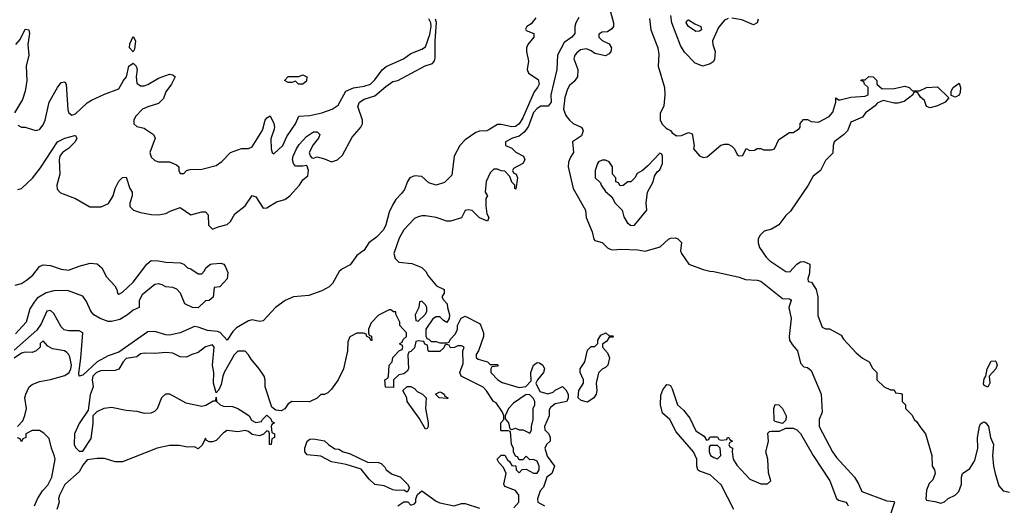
# Model space of a CAD drawing. Header units: inches. Extents: x 2380249 to 2585472, y 382747 to 546448.
# Tile 417 of 626: x 2493340 to 2498801, y 487913 to 490607. Entities that reach past the tile are written whole.
import ezdxf

# ---------------------------------------------------------------- set-up
doc = ezdxf.new("R2010")
doc.units = ezdxf.units.IN
doc.header["$MEASUREMENT"] = 0
doc.layers.add('C4498', color=7, linetype='Continuous')
doc.layers.add('C4499', color=7, linetype='Continuous')

msp = doc.modelspace()

# ---------------------------------------------------------------- linework, layer by layer
at = {"layer": 'C4498', "color": 4}
for points, elevation in [([(2495947.5, 490000), (2495930.3, 489989.7), (2495890, 489987.8), (2495870, 489980.5), (2495810, 489939.7), (2495781.3, 489910), (2495750.6, 489850), (2495736, 489744), (2495695.3, 489704.7), (2495650, 489689), (2495610, 489702), (2495570, 489738), (2495530, 489740.7), (2495503, 489730), (2495490.6, 489710), (2495474, 489666), (2495457.7, 489642.3), (2495426, 489610), (2495410, 489581.2), (2495390, 489539.3), (2495371.7, 489470), (2495358, 489442), (2495318.9, 489401), (2495276.5, 489370), (2495251, 489329), (2495210, 489299.3), (2495173.5, 489246.5), (2495130, 489224.8), (2495112.2, 489210), (2495075.9, 489144.1), (2495055.7, 489124.3), (2495016.5, 489103.5), (2494943.6, 489076.4), (2494858.8, 489070), (2494811.7, 489050), (2494758.7, 489010), (2494690, 488936), (2494670, 488932.3), (2494630, 488941.3), (2494610, 488936.4), (2494543.1, 488896.9), (2494522, 488878), (2494490, 488829.3), (2494451.1, 488871.1), (2494438, 488878), (2494382.5, 488882.5), (2494330, 488902), (2494310, 488904.7), (2494230, 488869.2), (2494170, 488857.2), (2494150, 488859), (2494090, 488877.2), (2494050, 488876.2), (2493890, 488762.6), (2493830, 488742.4), (2493770, 488708.4), (2493690, 488635.6), (2493670, 488629.3), (2493667.2, 488647.2), (2493679.8, 488730), (2493689.5, 488869.5), (2493670, 488880.7), (2493610, 488882), (2493587, 488887), (2493570, 488902.7), (2493530, 488978), (2493510, 488994.5), (2493490.5, 488989.5), (2493460, 488920), (2493435, 488884.9), (2493310, 488773)], 24), ([(2493330, 489666), (2493350, 489670.8), (2493411.9, 489728.1), (2493455.3, 489784.7), (2493549.6, 489930.4), (2493589.6, 489950.4), (2493645.4, 489965.4), (2493650, 489964.7), (2493656.3, 489950), (2493647.3, 489930), (2493610, 489892.3), (2493577.3, 489870), (2493563, 489850), (2493558.4, 489830), (2493562, 489750), (2493546.8, 489690), (2493547.3, 489667.3), (2493566.4, 489646.4), (2493650, 489616), (2493728.2, 489568.2), (2493791.7, 489568.3), (2493831.9, 489588.1), (2493859, 489630), (2493869.3, 489670.7), (2493890, 489712), (2493910, 489732), (2493930, 489734), (2493950.9, 489670.9), (2493964.7, 489650), (2493964.7, 489630), (2493951.3, 489590), (2493951.6, 489571.6), (2493971.1, 489551.1), (2494010, 489538), (2494070, 489526), (2494110, 489524.7), (2494150, 489532), (2494174.6, 489545.4), (2494230, 489564.7), (2494290, 489524.9), (2494350, 489541), (2494370, 489542), (2494384.7, 489524.7), (2494387.5, 489467.5), (2494410, 489444.7), (2494441.2, 489458.8), (2494490, 489471), (2494510, 489486.8), (2494534, 489530), (2494590, 489574.8), (2494630, 489631), (2494650, 489624.7), (2494690, 489561), (2494710, 489564), (2494763.5, 489596.5), (2494810.8, 489609.2), (2494838.4, 489630), (2494892.7, 489690), (2494910, 489718), (2494939, 489741), (2494942, 489770), (2494934.6, 489794.6), (2494930, 489798), (2494910, 489794), (2494870, 489795.3), (2494859, 489810), (2494854, 489830), (2494857.2, 489850), (2494875.1, 489890), (2494890, 489914), (2494930, 489958.8), (2494970, 489984.7), (2494990, 489984.7), (2495004.7, 489970), (2494998, 489950), (2494967.5, 489912.5), (2494946, 489870), (2494951.1, 489851.1), (2494961, 489841), (2494970, 489838), (2494990, 489846), (2495030, 489836), (2495070, 489819.1), (2495102.7, 489830), (2495130, 489856.3), (2495184.1, 489955.9), (2495222.9, 490000)], 24), ([(2493404.8, 490000), (2493430, 489992), (2493450, 489998), (2493451.5, 490000)], 28), ([(2494037, 490000), (2494082, 489970), (2494091.3, 489950), (2494061, 489870), (2494070, 489844.7), (2494090, 489826), (2494110, 489818), (2494170, 489818.8), (2494210, 489802), (2494222, 489790), (2494222, 489770), (2494230, 489754), (2494250, 489754), (2494266, 489770), (2494284.7, 489775.3), (2494350, 489777.3), (2494430, 489798), (2494460.4, 489819.6), (2494509.1, 489870.9), (2494570, 489892), (2494610, 489892), (2494630, 489902), (2494685.2, 489990), (2494688, 490000)], 28), ([(2494750.8, 490000), (2494733.7, 489946.3), (2494734, 489890), (2494741, 489870), (2494750, 489862.8), (2494799.3, 489910), (2494821.5, 489958.5), (2494849.2, 490000)], 28), ([(2496150.4, 490000), (2496137.8, 489982.3), (2496110, 489960.9), (2496074, 489950), (2496034, 489930), (2496034, 489910), (2496070, 489894), (2496091.6, 489871.6), (2496134, 489850), (2496142, 489830), (2496130, 489808.7), (2496078, 489782), (2496074, 489770), (2496078, 489758), (2496094, 489750), (2496102, 489730), (2496092.7, 489667.3), (2496086, 489670), (2496086, 489690), (2496070, 489706), (2496058, 489738), (2496030, 489766), (2496010, 489768), (2495990, 489778), (2495970, 489778), (2495950, 489758), (2495926.8, 489710), (2495922, 489650), (2495934, 489630), (2495924.7, 489615.3), (2495925.4, 489574.6), (2495931.3, 489530), (2495942, 489510), (2495934, 489490), (2495890, 489508.7), (2495850, 489548.7), (2495830, 489553.2), (2495811.3, 489548.7), (2495790, 489508.7), (2495730, 489489), (2495710, 489489), (2495649.4, 489509.4), (2495590, 489519.3), (2495570, 489519.3), (2495550, 489513.2), (2495530, 489504), (2495470, 489442), (2495444.1, 489395.9), (2495416, 489310), (2495422, 489282), (2495442.8, 489262.8), (2495515.3, 489255.3), (2495570, 489232), (2495592, 489210), (2495605.4, 489185.4), (2495651.6, 489131.6), (2495694, 489110), (2495694, 489090), (2495682, 489070), (2495690, 489054), (2495711.6, 489031.6), (2495712, 489010), (2495724.7, 488970), (2495722, 488950), (2495710, 488928), (2495690, 488938), (2495670, 488958), (2495650, 488958), (2495631.6, 488948.4), (2495592, 488890), (2495592.7, 488852.7), (2495598, 488838), (2495610, 488834), (2495622, 488822), (2495650, 488822), (2495670, 488814), (2495710, 488814), (2495722, 488818), (2495727.3, 488832.7), (2495756.4, 488863.6), (2495768, 488890), (2495768.9, 488911.1), (2495788.4, 488951.6), (2495810, 488962), (2495890, 488922), (2495895.3, 488915.3), (2495912, 488870), (2495912, 488850), (2495884.7, 488770), (2495872, 488750), (2495872.7, 488732.7), (2495883.6, 488723.6), (2495934, 488710), (2495950, 488694), (2495990, 488694), (2495994, 488690), (2495990, 488686), (2495958, 488682), (2495954, 488670), (2495954, 488650), (2495992, 488610), (2496015.3, 488595.3), (2496110, 488566), (2496148, 488572), (2496176.4, 488603.6), (2496175.3, 488650), (2496189.1, 488690.9), (2496210, 488704.7), (2496223.6, 488703.6), (2496242, 488690), (2496251, 488670), (2496244.7, 488650), (2496212, 488610), (2496202, 488590), (2496225.4, 488545.4), (2496270, 488531.3), (2496299, 488541), (2496310, 488552), (2496350, 488572), (2496370, 488554), (2496382, 488530), (2496382, 488510), (2496374, 488490), (2496310, 488475.3), (2496283.5, 488456.5), (2496276.9, 488443.1), (2496276, 488410), (2496251.3, 488350), (2496252, 488332), (2496274, 488310), (2496282, 488290), (2496282, 488270), (2496262, 488250), (2496252, 488230), (2496266.4, 488186.4), (2496306, 488130), (2496291.3, 488090), (2496264.7, 488070), (2496245.4, 488014.6), (2496227.1, 487992.9), (2496212, 487950), (2496214, 487930), (2496251.1, 487911.1)], 28), ([(2496462.4, 490000), (2496464.7, 489990), (2496456.8, 489963.2), (2496406.8, 489930), (2496410.8, 489870), (2496394.8, 489845.2), (2496384, 489816), (2496382.8, 489790), (2496410.7, 489670), (2496478, 489550), (2496482, 489510), (2496516, 489430), (2496524.7, 489390), (2496530, 489382), (2496570, 489371.3), (2496600.7, 489340.7), (2496614.4, 489334.4), (2496630, 489330.8), (2496674, 489334), (2496769.3, 489330.7), (2496810, 489322.8), (2496893.2, 489346.8), (2496938, 489390), (2496950, 489396), (2496976.9, 489396.9), (2496991.1, 489391.1), (2497010.9, 489370.9), (2497005.4, 489325.4), (2497011.3, 489310), (2497051.3, 489251.3), (2497130, 489221), (2497168.4, 489211.6), (2497190, 489211), (2497330, 489178.8), (2497366.4, 489166.4), (2497430, 489162.8), (2497450, 489157.3), (2497570, 489061), (2497610, 489058.8), (2497614.6, 489054.6), (2497618.8, 489050), (2497606.8, 489010), (2497618.7, 488950), (2497608.7, 488850), (2497610.4, 488830), (2497625.1, 488805.1), (2497654.8, 488770), (2497670, 488702), (2497690, 488682), (2497710, 488678), (2497730, 488662), (2497786, 488530), (2497791, 488430), (2497774.8, 488390), (2497773.4, 488350), (2497848.2, 488210), (2497870, 488178.8), (2497971, 488070), (2497993.2, 488033.2), (2498010.7, 487990.7), (2498150, 487938.8), (2498190, 487934), (2498192, 487930), (2498171.3, 487870)], 32), ([(2496935.4, 490000), (2496950, 489992), (2496959.6, 489979.6), (2496983.6, 489963.6), (2497010, 489964.7), (2497050, 489982), (2497070, 489974), (2497081, 489910), (2497078, 489890), (2497110, 489852), (2497130, 489842), (2497153.6, 489846.4), (2497229.3, 489910.7), (2497250, 489916), (2497270, 489916), (2497290, 489904.7), (2497304.7, 489890), (2497319.6, 489859.6), (2497330, 489852), (2497350, 489854), (2497370, 489892), (2497390, 489882), (2497416.4, 489883.6), (2497430, 489892), (2497450, 489892), (2497464.7, 489884.7), (2497510, 489884.7), (2497526, 489890), (2497550, 489942), (2497610, 489982), (2497630, 489982), (2497660.4, 489999.6), (2497660.7, 490000)], 36), ([(2497935.2, 490000), (2497931.3, 489990), (2497910, 489968.7), (2497858, 489930), (2497851.3, 489910), (2497850, 489866), (2497810, 489826), (2497782, 489770), (2497741.4, 489738.6), (2497714, 489690), (2497615.2, 489544.8), (2497590, 489521.2), (2497550, 489469.2), (2497510, 489445.2), (2497470, 489433.2), (2497446, 489410), (2497436, 489390), (2497436, 489370), (2497443.5, 489343.5), (2497481, 489290), (2497501, 489270), (2497590, 489211), (2497612.5, 489207.5), (2497649.5, 489250.5), (2497670, 489264), (2497690, 489266), (2497722, 489250), (2497719.8, 489200.2), (2497712, 489170), (2497714, 489154), (2497731.1, 489151.1), (2497758, 489110), (2497766, 489070), (2497767.1, 488967.1), (2497790, 488902), (2497810, 488892), (2497831.6, 488891.6), (2497896.9, 488856.9), (2497910, 488834), (2497979.6, 488759.6), (2498014, 488730), (2498052, 488710), (2498070, 488674), (2498094, 488650), (2498094, 488610), (2498134, 488570), (2498170, 488554), (2498190, 488554), (2498198, 488538), (2498230, 488534), (2498234, 488530), (2498234, 488490), (2498254, 488470), (2498254, 488450), (2498290, 488414), (2498302, 488390), (2498316.9, 488376.9), (2498332, 488350), (2498364.7, 488310), (2498398.8, 488190), (2498401, 488130), (2498414, 488110), (2498418, 488090), (2498405.4, 488054.6), (2498385.2, 488034.8), (2498370, 487998), (2498366.8, 487950), (2498370, 487942), (2498415.3, 487935.3), (2498450, 487924.7), (2498470, 487932), (2498489.1, 487950.9), (2498528, 487970), (2498548.7, 487990), (2498564, 488030), (2498564, 488070), (2498569, 488090), (2498610, 488118), (2498638.6, 488161.4), (2498654, 488230), (2498653.2, 488290), (2498662.7, 488350), (2498670, 488364.7), (2498678, 488370), (2498690, 488376), (2498698, 488370), (2498714, 488350), (2498724.7, 488290), (2498742, 488250), (2498736, 488190), (2498741, 488130), (2498750.5, 488090), (2498770, 488022), (2498794.4, 487994.4), (2498830, 487985.5)], 36), ([(2493315.3, 489135.3), (2493350, 489143.8), (2493377.4, 489162.6), (2493412.3, 489190), (2493450, 489237.3), (2493470, 489246.4), (2493510, 489244.4), (2493570, 489222.4), (2493610, 489216.9), (2493670, 489240.3), (2493730, 489255.6), (2493770, 489252.7), (2493796.5, 489230), (2493821.1, 489181.1), (2493868, 489130), (2493878.8, 489110), (2493882, 489090), (2493890, 489084.7), (2493910, 489096), (2493968.6, 489151.4), (2494045.1, 489250), (2494070, 489271.5), (2494110, 489270.3), (2494150, 489261.6), (2494230, 489259.1), (2494250, 489250.7), (2494270, 489231), (2494290, 489224.7), (2494330, 489198), (2494350, 489198), (2494365.6, 489214.4), (2494373.2, 489230), (2494399, 489250), (2494410, 489253.4), (2494455.9, 489255.9), (2494472, 489250), (2494479.8, 489239.8), (2494494.4, 489205.6), (2494491.3, 489170), (2494450, 489126), (2494418, 489122), (2494412.7, 489067.3), (2494391.3, 489048.7), (2494370, 489048), (2494330.4, 489009.6), (2494298, 489010), (2494255.3, 489030), (2494232.7, 489090), (2494211.5, 489111.5), (2494190, 489122), (2494150, 489125.2), (2494130, 489137.2), (2494110, 489141.2), (2494090, 489139), (2494018.5, 489081.5), (2494002.8, 489050), (2494002, 489010), (2493970, 488995.3), (2493938, 488970), (2493895.2, 488944.8), (2493850, 488932.3), (2493830, 488932), (2493786, 488950), (2493752, 488970), (2493734, 488990), (2493710, 489044), (2493690, 489073.2), (2493604.6, 489104.6), (2493530, 489103.1), (2493487.3, 489092.7), (2493437.8, 489062.3), (2493419.6, 489040.4), (2493397, 489003), (2493376.5, 488930), (2493315.9, 488864.1)], 16), ([(2496080.2, 487899.8), (2496108, 487930), (2496108.7, 487970), (2496090, 487995.3), (2496030, 488018), (2496025.2, 488030), (2496038, 488090), (2496023.1, 488123.1), (2495998, 488150), (2495988.7, 488170), (2496010, 488191.3), (2496031.6, 488191.6), (2496044.7, 488164.7), (2496056.9, 488156.9), (2496070, 488134), (2496092.7, 488132.7), (2496094, 488110), (2496110, 488094), (2496127.3, 488112.7), (2496150, 488114), (2496190, 488092), (2496210, 488092), (2496222, 488110), (2496222, 488130), (2496210, 488158), (2496190, 488168), (2496170, 488166), (2496150, 488186), (2496130, 488166), (2496110, 488166), (2496102, 488182), (2496090, 488186), (2496078, 488210), (2496078, 488230), (2496068, 488250), (2496062, 488322), (2496050, 488326), (2496010, 488326), (2496008.9, 488328.9), (2496008.7, 488370), (2496026, 488390), (2496026, 488410), (2496018, 488430), (2495982, 488482), (2495968.7, 488490), (2495930, 488548), (2495910, 488568), (2495788, 488630), (2495782, 488650), (2495800.4, 488699.6), (2495798, 488770), (2495806, 488790), (2495790, 488798), (2495770, 488798), (2495751.6, 488788.4), (2495730, 488786), (2495722, 488802), (2495710, 488806), (2495698, 488802), (2495692.7, 488787.3), (2495670, 488766), (2495610, 488766), (2495606, 488770), (2495602, 488802), (2495588, 488808), (2495582, 488822), (2495550, 488826), (2495538, 488822), (2495530, 488786), (2495510, 488766), (2495498, 488762), (2495492.7, 488747.3), (2495496, 488670), (2495490, 488658), (2495470, 488642), (2495443.6, 488636.4), (2495414, 488610), (2495412.7, 488567.3), (2495368.4, 488568.4), (2495366, 488610), (2495382, 488618), (2495386, 488630), (2495388.4, 488691.6), (2495406, 488710), (2495410, 488734), (2495447.3, 488772.7), (2495462, 488778), (2495466, 488790), (2495462, 488802), (2495450, 488806), (2495448.4, 488811.6), (2495462, 488818), (2495467.3, 488832.7), (2495486, 488850), (2495486, 488870), (2495448, 488910), (2495448, 488930), (2495426, 488974), (2495426, 488986), (2495414, 488986), (2495398, 488998), (2495390, 488998), (2495330, 488968), (2495290, 488926), (2495274, 488890), (2495274, 488870), (2495278, 488858), (2495291.6, 488851.6), (2495292.7, 488827.3), (2495287.3, 488827.3), (2495282, 488842), (2495266, 488850), (2495262, 488862), (2495247.3, 488867.3), (2495210, 488868), (2495171.6, 488848.4), (2495159.6, 488820.4), (2495158, 488770), (2495136, 488670), (2495106, 488610), (2495070, 488558), (2495050, 488538), (2495030, 488528), (2495010, 488528), (2494990, 488508), (2494947.3, 488487.3), (2494850, 488488.7), (2494830, 488475.3), (2494810.8, 488449.2), (2494790, 488438), (2494760.4, 488440.4), (2494738, 488458), (2494702, 488570), (2494702, 488610), (2494695.3, 488630), (2494668.7, 488670), (2494623.2, 488723.2), (2494610, 488748), (2494590, 488768), (2494550, 488768), (2494530, 488748.7), (2494474.9, 488650), (2494466, 488630), (2494457.3, 488582.7), (2494445.4, 488554.6), (2494430, 488538), (2494415.1, 488590), (2494417, 488650), (2494409.3, 488690), (2494418, 488790), (2494410, 488804), (2494370, 488792), (2494330, 488761.2), (2494294, 488750), (2494265.4, 488734.6), (2494230, 488737.2), (2494190, 488757), (2494150, 488760.7), (2494090, 488755.1), (2494030, 488757.2), (2494010, 488752.7), (2493990, 488737.2), (2493930, 488727), (2493913, 488710), (2493890, 488669.3), (2493870, 488662), (2493790, 488658.7), (2493765.5, 488650), (2493746.4, 488630), (2493742, 488610), (2493746.8, 488570), (2493730, 488526), (2493719.6, 488440.4), (2493670, 488368), (2493644.7, 488310), (2493642, 488250), (2493650, 488234), (2493670, 488214), (2493690, 488214), (2493736.5, 488283.5), (2493748, 488368), (2493748, 488412), (2493770, 488434), (2493808.4, 488451.6), (2493850, 488458), (2493930, 488441), (2493990, 488434.8), (2494030, 488424), (2494070, 488426.8), (2494090, 488436), (2494104, 488450), (2494129.1, 488510.9), (2494150, 488532), (2494170, 488532), (2494261.4, 488481.4), (2494350, 488464), (2494371.9, 488468.1), (2494412.7, 488492.7), (2494427.3, 488492.7), (2494430, 488514), (2494431.3, 488490), (2494452, 488470), (2494470, 488462.8), (2494521, 488461), (2494550, 488451), (2494599.8, 488419.8), (2494612, 488410), (2494625.4, 488385.4), (2494650, 488372), (2494682, 488378), (2494686, 488390), (2494710, 488414), (2494732.7, 488392.7), (2494738, 488378), (2494754, 488370), (2494738, 488362), (2494734, 488350), (2494738, 488318), (2494754, 488310), (2494754, 488290), (2494738, 488282), (2494734, 488250), (2494726, 488250), (2494726, 488310), (2494722, 488322), (2494710, 488326), (2494692, 488308), (2494670, 488299), (2494630, 488305.2), (2494610, 488322), (2494590, 488328.7), (2494550, 488321.2), (2494491.1, 488328.9), (2494470, 488315.3), (2494430, 488273.2), (2494410, 488266), (2494390, 488266), (2494374.6, 488274.6), (2494370, 488286), (2494352.7, 488247.3), (2494330, 488226), (2494310, 488238), (2494270, 488235.3), (2494224.7, 488244.7), (2494170, 488245.2), (2494102, 488230), (2493910, 488155.3), (2493870, 488155.3), (2493810, 488173.2), (2493770, 488173.2), (2493714.8, 488165.2), (2493690, 488135.3), (2493670, 488099), (2493590, 488028), (2493561, 487970), (2493556, 487950), (2493558.8, 487930), (2493546, 487890)], 28), ([(2493328, 488350), (2493358, 488382), (2493369.3, 488410.7), (2493377.2, 488450), (2493369.3, 488510), (2493373.2, 488530), (2493393.2, 488570), (2493410, 488584), (2493450, 488600.7), (2493510, 488610.7), (2493590, 488634), (2493613.6, 488650), (2493624.5, 488670), (2493627, 488690), (2493617.2, 488737.2), (2493611.6, 488751.6), (2493601.5, 488761.5), (2493589.4, 488769.4), (2493521.2, 488781.2), (2493496.4, 488796.4), (2493470, 488826), (2493454, 488810), (2493454, 488790), (2493432, 488770), (2493410, 488761.2), (2493370, 488762), (2493350, 488756.9), (2493310, 488729.7)], 28), ([(2497301.2, 487890), (2497230, 488026), (2497170, 488082), (2497110, 488102), (2497102, 488110), (2497095.3, 488130), (2497095.3, 488170), (2497077.2, 488210), (2496981.6, 488321.6), (2496945.2, 488390), (2496904.8, 488424.8), (2496893.6, 488470), (2496896.1, 488523.9), (2496906.7, 488553.3), (2496923.6, 488576.4), (2496930, 488582.8), (2496941, 488581), (2496950, 488578), (2496958.7, 488558.7), (2496988.4, 488470), (2497020.9, 488440.9), (2497057.3, 488397.3), (2497090, 488327.3), (2497136, 488296), (2497150, 488274), (2497162, 488278), (2497166, 488290), (2497172.7, 488292.7), (2497210, 488294), (2497218, 488278), (2497230, 488274), (2497262, 488278), (2497266, 488290), (2497274, 488290), (2497278, 488278), (2497294, 488270), (2497278, 488262), (2497274, 488250), (2497278, 488238), (2497294, 488230), (2497292, 488210), (2497298, 488170), (2497316.9, 488136.9), (2497390, 488058), (2497450, 488032), (2497487.3, 488032.7), (2497506, 488050), (2497494, 488094), (2497489.2, 488170), (2497479, 488210), (2497492.5, 488267.5), (2497490, 488314), (2497498, 488322), (2497510, 488324.7), (2497554.6, 488325.4), (2497590, 488342), (2497630, 488342), (2497650, 488332), (2497670, 488312), (2497741, 488190), (2497834, 488050), (2497870, 487951.3), (2497882, 487942), (2497922, 487930), (2497930, 487922), (2497934.8, 487910)], 28), ([(2493422, 487910), (2493439, 487950), (2493466.3, 487993.7), (2493495.5, 488024.5), (2493519, 488070), (2493537.2, 488170), (2493533.2, 488186.8), (2493516, 488230), (2493503.1, 488283.1), (2493473.6, 488313.6), (2493450, 488328), (2493410, 488328), (2493374, 488310), (2493374, 488290), (2493358, 488282), (2493350, 488266), (2493342, 488282), (2493328.4, 488288.4)], 28), ([(2495438, 487910), (2495470, 487932), (2495492, 487932), (2495510, 487914), (2495530, 487922), (2495538, 487930), (2495538, 487950), (2495547.3, 487972.7), (2495570, 487994), (2495650, 487936), (2495670, 487926.8), (2495750, 487911), (2495790, 487922.8), (2495810, 487922.8), (2495890, 487898)], 28)]:
    msp.add_lwpolyline(points, dxfattribs=dict(at, elevation=elevation))
for points, elevation in [([(2496890, 489866), (2496823.6, 489796.4), (2496794, 489770), (2496765.4, 489754.6), (2496752, 489730), (2496730, 489708), (2496712.7, 489707.3), (2496687.3, 489687.3), (2496670, 489686), (2496662, 489702), (2496647.3, 489707.3), (2496646, 489730), (2496628, 489750), (2496628, 489790), (2496610, 489818), (2496590, 489828), (2496570, 489828), (2496550, 489818), (2496544.7, 489810), (2496531.3, 489770), (2496532, 489730), (2496562, 489702), (2496564.7, 489690), (2496590, 489654), (2496623.6, 489623.6), (2496642, 489590), (2496682, 489550), (2496690, 489514), (2496710, 489482), (2496730, 489466), (2496750, 489466.8), (2496818, 489550), (2496815.3, 489590), (2496822, 489650), (2496852.9, 489707.1), (2496860.4, 489739.6), (2496876.4, 489763.6), (2496890, 489774), (2496906, 489810), (2496906, 489850), (2496902, 489862)], 36), ([(2495570, 489046), (2495558, 489042), (2495554, 489010), (2495534, 488970), (2495538, 488938), (2495550, 488934), (2495590, 488974), (2495598, 488990), (2495598, 489010), (2495590, 489026)], 28), ([(2496610, 488854), (2496630, 488854), (2496634, 488850), (2496630, 488846), (2496610, 488846), (2496596.9, 488823.1), (2496572.7, 488807.3), (2496572, 488790), (2496599.8, 488759.8), (2496611.1, 488731.1), (2496602, 488690), (2496590, 488678), (2496570, 488668), (2496551.1, 488648.9), (2496538, 488590), (2496542, 488550), (2496538, 488530), (2496524.7, 488510), (2496490, 488485.2), (2496454.6, 488494.6), (2496438, 488510), (2496442, 488550), (2496468, 488590), (2496468, 488610), (2496448, 488650), (2496448, 488670), (2496475.3, 488710), (2496490, 488774), (2496510, 488794), (2496530, 488794), (2496546, 488810), (2496546, 488830), (2496563.1, 488856.9), (2496590.9, 488870.9)], 28), ([(2498710, 488568.7), (2498690, 488578), (2498686.3, 488586.3), (2498690, 488614), (2498698, 488630), (2498706, 488670), (2498727.5, 488712.5), (2498750, 488714.8), (2498756, 488710), (2498760.7, 488690), (2498753.4, 488670), (2498718, 488630), (2498721, 488590)], 36), ([(2495590, 488335.3), (2495556, 488396), (2495488.7, 488490), (2495488, 488510), (2495466, 488550), (2495488.4, 488571.6), (2495510, 488572), (2495530, 488562), (2495545.4, 488545.4), (2495574, 488530), (2495594, 488510), (2495590.8, 488450), (2495606, 488370), (2495604.7, 488350), (2495599.8, 488340.2)], 28), ([(2495710, 488506), (2495666, 488510), (2495646, 488530), (2495670, 488542), (2495679.6, 488539.6), (2495694, 488530), (2495698, 488518), (2495714, 488510), (2495714, 488506)], 28), ([(2496150, 488528), (2496079.6, 488480.4), (2496052, 488450), (2496032, 488410), (2496032.7, 488392.7), (2496052, 488370), (2496058, 488338), (2496070, 488334), (2496090, 488342), (2496110, 488332), (2496131.6, 488331.6), (2496170, 488314), (2496178, 488330), (2496178, 488350), (2496188.7, 488390), (2496188.7, 488450), (2496198, 488470), (2496198, 488490), (2496188.4, 488508.4), (2496170, 488526)], 28), ([(2497570, 488368), (2497530, 488378), (2497524, 488384), (2497522, 488450), (2497530, 488472), (2497550, 488471.3), (2497570, 488451), (2497590.8, 488410), (2497590, 488386)], 28), ([(2495490, 487986), (2495470, 487998), (2495430, 487995.3), (2495410, 487999), (2495362, 488022), (2495310, 488029.2), (2495278.6, 488058.6), (2495234, 488114), (2495150, 488139), (2495070, 488154), (2495010, 488185.2), (2494934, 488194), (2494922, 488210), (2494922, 488230), (2494935.3, 488270), (2494950, 488281), (2494970, 488282.8), (2495030, 488271), (2495052, 488250), (2495087.1, 488227.1), (2495110, 488224.7), (2495134, 488210), (2495170, 488201), (2495270, 488152), (2495330, 488151.3), (2495345.4, 488145.4), (2495365.4, 488125.4), (2495372, 488110), (2495406.4, 488086.4), (2495450.6, 488070.6), (2495490.8, 488030.8), (2495502, 488010)], 28), ([(2497210, 488246), (2497170, 488246), (2497164.7, 488235.3), (2497164.7, 488210), (2497172, 488190), (2497190, 488178), (2497210, 488172), (2497228, 488190), (2497226, 488230)], 28)]:
    msp.add_lwpolyline(points, close=True, dxfattribs=dict(at, elevation=elevation))
at = {"layer": 'C4499', "color": 4}
for points, elevation in [([(2496610.6, 490670), (2496634, 490590), (2496634, 490570), (2496623.6, 490556.4), (2496599.6, 490540.4), (2496570, 490538), (2496552.7, 490527.3), (2496552, 490510), (2496570, 490492), (2496610, 490474), (2496622, 490450), (2496618, 490430), (2496610, 490418), (2496590, 490406), (2496530, 490419), (2496510, 490434), (2496484.7, 490444.7), (2496450, 490439.3), (2496430, 490424), (2496418.8, 490410), (2496414, 490390), (2496436.3, 490330), (2496434.8, 490290), (2496416.3, 490263.7), (2496390, 490242), (2496378.5, 490221.5), (2496364.4, 490175.6), (2496357.1, 490110), (2496370, 490076), (2496390.4, 490050.4), (2496410.5, 490030.5), (2496454, 490010), (2496462, 490002), (2496462.4, 490000)], 32), ([(2494849.2, 490000), (2494869.3, 490030), (2494888.7, 490071.3), (2494950, 490075.5), (2495015.3, 490090), (2495074, 490110), (2495106.8, 490133.2), (2495149.6, 490210.4), (2495191.2, 490228.8), (2495250, 490238.7), (2495285.2, 490250), (2495310, 490273.4), (2495351.1, 490328.9), (2495372.6, 490347.4), (2495469.2, 490390), (2495510, 490419.3), (2495570, 490443), (2495590, 490457.3), (2495614.4, 490525.6), (2495621.8, 490570), (2495620.3, 490590), (2495610, 490612.4)], 28), ([(2495222.9, 490000), (2495231.8, 490010), (2495242, 490030), (2495240.9, 490050), (2495214.6, 490125.4), (2495224, 490150), (2495250, 490166.8), (2495310, 490185.5), (2495370, 490237.1), (2495410, 490264), (2495438, 490270), (2495588.3, 490351.7), (2495630, 490364.4), (2495641, 490379), (2495644.9, 490395.1), (2495643.7, 490490), (2495651, 490591), (2495646.2, 490610)], 24), ([(2496202.4, 490617.6), (2496176.3, 490583.7), (2496152, 490570), (2496145.4, 490554.6), (2496150, 490546.8), (2496191.3, 490530), (2496190.8, 490510), (2496158, 490470), (2496150.4, 490450), (2496150.5, 490430), (2496163, 490377), (2496154, 490330), (2496162.8, 490310), (2496215.8, 490275.8), (2496221.3, 490250), (2496212, 490230), (2496192.7, 490207.3), (2496130, 490062.9), (2496110.2, 490029.8), (2496090, 490015.4), (2496070, 490012.3), (2496010, 490026), (2495990, 490025.6), (2495947.5, 490000)], 24), ([(2496441.6, 490618.4), (2496424, 490590), (2496419.1, 490570), (2496419.1, 490530), (2496402.8, 490510), (2496359.8, 490480.2), (2496323, 490410), (2496319.3, 490330), (2496285.5, 490190), (2496287.3, 490150), (2496272.1, 490127.9), (2496230, 490127.3), (2496210, 490114), (2496190, 490091.6), (2496162.8, 490017.3), (2496150.4, 490000)], 28), ([(2496833.4, 490613.4), (2496840.7, 490550), (2496878.8, 490450), (2496885.4, 490414.6), (2496881, 490350), (2496916, 490230), (2496918, 490190), (2496912, 490130), (2496892.7, 490087.3), (2496892, 490050), (2496905.4, 490025.4), (2496925.4, 490005.4), (2496935.4, 490000)], 36), ([(2497270, 490613.2), (2497250, 490604), (2497215.6, 490564.4), (2497182, 490490), (2497184, 490470), (2497197.3, 490430), (2497194.4, 490385.6), (2497186.4, 490373.6), (2497170, 490362), (2497129.1, 490349.1), (2497086, 490366), (2497026.8, 490426.8), (2497004.5, 490464.5), (2496957, 490590), (2496952, 490630)], 36), ([(2497436, 490610), (2497430.9, 490589.1), (2497410, 490578), (2497345.6, 490605.6), (2497290, 490615.1)], 36), ([(2493319, 490470), (2493342.7, 490497.3), (2493370, 490554.8), (2493390, 490550.8), (2493394.9, 490530), (2493386, 490470), (2493390.5, 490410), (2493376.3, 490350), (2493379.1, 490270), (2493371, 490210), (2493355.2, 490164.8), (2493310.8, 490090)], 28), ([(2493451.5, 490000), (2493470, 490024.7), (2493481.2, 490050), (2493504, 490150), (2493549, 490230), (2493570, 490258), (2493590, 490262), (2493598, 490250), (2493607.1, 490107.1), (2493612, 490090), (2493630, 490078), (2493650, 490084.7), (2493714.8, 490145.2), (2493738.6, 490161.4), (2493810, 490194.8), (2493890, 490224), (2493915.1, 490270), (2493932.7, 490290), (2493945.2, 490350), (2493970, 490366), (2493986, 490350), (2493991, 490330), (2493986.8, 490290), (2493990, 490254), (2494010, 490241), (2494030, 490240.7), (2494050, 490247.3), (2494110, 490282.8), (2494170, 490304.7), (2494190, 490302), (2494202, 490290), (2494182, 490250), (2494150, 490206), (2494138, 490170), (2494110, 490142), (2494050, 490124), (2494022, 490110), (2493982, 490070), (2493974, 490050), (2493974, 490030), (2493990, 490014), (2494030, 490004.7), (2494037, 490000)], 28), ([(2497660.7, 490000), (2497668, 490010), (2497668.4, 490031.6), (2497687.3, 490052.7), (2497710, 490054), (2497730, 490042), (2497770, 490038), (2497829.1, 490070.9), (2497850, 490094), (2497866, 490150), (2497867.3, 490172.7), (2497882, 490162), (2497890, 490162), (2497950, 490178), (2498030, 490182), (2498046, 490190), (2498046, 490230), (2498026, 490250), (2498022, 490262), (2498006, 490270), (2498010, 490274), (2498030, 490274), (2498050, 490292), (2498074, 490290), (2498094, 490270), (2498094, 490250), (2498123.6, 490223.6), (2498190, 490226), (2498250, 490238), (2498274, 490230), (2498292.7, 490212.7), (2498330, 490212), (2498370, 490231.3), (2498430, 490234), (2498494, 490174), (2498474, 490150), (2498431.1, 490128.9), (2498390, 490118), (2498370, 490126), (2498358, 490158), (2498336.4, 490176.4), (2498322, 490202), (2498310, 490206), (2498298, 490202), (2498294, 490190), (2498246.4, 490153.6), (2498210, 490144), (2498190, 490144), (2498130, 490158), (2498096, 490144), (2498084.7, 490130), (2498032, 490090), (2498014, 490066), (2497950, 490038), (2497935.2, 490000)], 36), ([(2494688, 490000), (2494702, 490050), (2494710, 490062), (2494730, 490074), (2494750, 490032), (2494754, 490010), (2494750.8, 490000)], 28), ([(2493330, 490022.8), (2493350, 490010.8), (2493370.8, 490010.8), (2493404.8, 490000)], 28)]:
    msp.add_lwpolyline(points, dxfattribs=dict(at, elevation=elevation))
for points, elevation in [([(2497090, 490540.9), (2497050, 490569.4), (2497037.2, 490590), (2497040.2, 490599.8), (2497050, 490606), (2497083.8, 490583.8), (2497118, 490570), (2497121, 490550), (2497110, 490542.7)], 32), ([(2493970, 490428.7), (2493949, 490450), (2493950, 490474), (2493970, 490514), (2493982, 490490), (2493976.9, 490443.1)], 28), ([(2494910, 490248.7), (2494886, 490250), (2494870, 490266), (2494850, 490258), (2494830, 490258), (2494808, 490270), (2494828.4, 490291.6), (2494888, 490292), (2494910, 490302), (2494932, 490290), (2494930, 490266)], 28), ([(2498530, 490178), (2498506, 490186), (2498506, 490210), (2498518, 490230), (2498550, 490254), (2498558, 490230), (2498556.9, 490203.1), (2498550, 490188)], 36)]:
    msp.add_lwpolyline(points, close=True, dxfattribs=dict(at, elevation=elevation))

doc.saveas('drawing.dxf')
